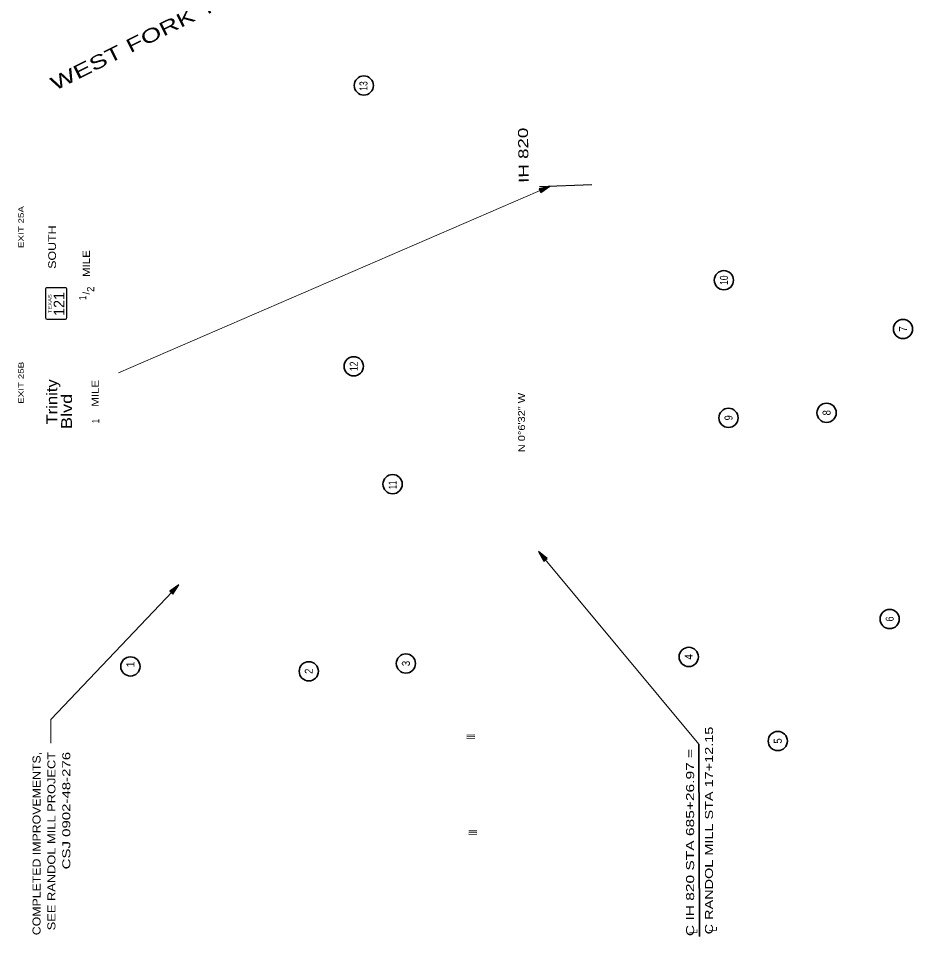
# Model space of a CAD drawing. Extents: x 2363427 to 2368559, y 6957299 to 6980140.
# Drawn here: x 2363512 to 2365075, y 6968680 to 6970286 of the extents above; entities that cross this region are included whole.
import ezdxf
from ezdxf.enums import TextEntityAlignment as Align

# ---------------------------------------------------------------- set-up
doc = ezdxf.new("R2010")
doc.units = 0
doc.header["$LTSCALE"] = 5.6
for name, color, linetype, lineweight in [('17', 7, 'Continuous', 35), ('25', 7, 'Continuous', 25), ('48', 7, 'Continuous', 25), ('58', 7, 'Continuous', 13), ('61', 7, 'Continuous', 25)]:
    doc.layers.add(name, color=color, linetype=linetype, lineweight=lineweight)
doc.layers.add('28', color=7, linetype='Continuous')
doc.layers.add('41', color=7, linetype='Continuous')

msp = doc.modelspace()

# ---------------------------------------------------------------- hatches: boundary and pattern name
at = {"layer": '48'}
for points in [[(2364441.293, 6969992.238), (2364422.431, 6969987.174), (2364425.54, 6969980.68)], [(2364421.134, 6969353.28), (2364430.852, 6969336.327), (2364436.327, 6969341.001)], [(2363792.342, 6969295.081), (2363776.638, 6969283.452), (2363781.918, 6969278.56)]]:
    msp.add_hatch(color=256, dxfattribs=at).paths.add_polyline_path(points)

# ---------------------------------------------------------------- linework, layer by layer
at = {"layer": '17'}
for centre in [(2364116.007, 6970168.114), (2364745.501, 6969827.545), (2365058.638, 6969742.203), (2364098.296, 6969676.988), (2364925.013, 6969595.664), (2364753.554, 6969586.812), (2364166.245, 6969470.805), (2365035.295, 6969234.967), (2364684.06, 6969168.719), (2363707.877, 6969152.038), (2364189.515, 6969157.22), (2364019.7, 6969143.579), (2364839.686, 6969021.608)]:
    msp.add_circle(centre, 16.828, dxfattribs=at)
at = {"layer": '48'}
for p, q in [((2364423.384, 6969991.631), (2364514.745, 6969994.822)), ((2363559.373, 6969811.508), (2363559.366, 6969762.261)), ((2363594.123, 6969814.305), (2363562.178, 6969814.312)), ((2363596.927, 6969762.26), (2363596.935, 6969811.5)), ((2363562.179, 6969759.455), (2363594.122, 6969759.447))]:
    msp.add_line(p, q, dxfattribs=at)
at = {"layer": '48', "lineweight": 13}
msp.add_line((2364421.134, 6969353.28), (2364701.782, 6969016.374), dxfattribs=at)
at = {"layer": '48', "lineweight": 35}
msp.add_line((2364701.782, 6969016.374), (2364702.893, 6968679.505), dxfattribs=at)
at = {"layer": '48'}
for points in [[(2364441.293, 6969992.238), (2364422.431, 6969987.174), (2364425.54, 6969980.68)], [(2364421.134, 6969353.28), (2364430.852, 6969336.327), (2364436.327, 6969341.001)], [(2363792.342, 6969295.081), (2363776.638, 6969283.452), (2363781.918, 6969278.56)]]:
    msp.add_lwpolyline(points, close=True, dxfattribs=at)
at = {"layer": '48', "lineweight": 13}
msp.add_lwpolyline([(2363792.342, 6969295.081), (2363568.737, 6969059.519), (2363568.875, 6969017.769)], dxfattribs=at)
at = {"layer": '48'}
for centre, start, end in [((2363562.185, 6969811.501), 89.9985, 179.9985), ((2363594.118, 6969811.5), 359.9985, 89.9985), ((2363562.184, 6969762.261), 179.9985, 269.9985), ((2363594.116, 6969762.261), 269.9985, 359.9985)]:
    msp.add_arc(centre, 2.813, start, end, dxfattribs=at)
at = {"layer": '58'}
for p, q in [((2364295.969, 6969031.98), (2364309.961, 6969032.468)), ((2364296.073, 6969028.981), (2364310.065, 6969029.469)), ((2364296.178, 6969025.983), (2364310.17, 6969026.471)), ((2364299.521, 6968864.335), (2364313.513, 6968864.823)), ((2364299.625, 6968861.336), (2364313.617, 6968861.824)), ((2364299.73, 6968858.338), (2364313.722, 6968858.826))]:
    msp.add_line(p, q, dxfattribs=at)
at = {"layer": '61', "lineweight": 13}
msp.add_line((2364441.768, 6969992.273), (2363686.85, 6969665.488), dxfattribs=at)

# ---------------------------------------------------------------- texts
at = {"layer": '17'}
for s, width, p in [('13', 0.8, (2364122.321, 6970167.254)), ('10', 0.8, (2364752.501, 6969827.544)), ('7', 0.9, (2365065.638, 6969742.203)), ('12', 0.8, (2364105.296, 6969677.044)), ('8', 0.9, (2364932.013, 6969595.719)), ('9', 0.85, (2364760.554, 6969586.867)), ('11', 0.55, (2364173.245, 6969469.524)), ('6', 0.85, (2365042.295, 6969235.022)), ('4', 0.95, (2364691.06, 6969168.775)), ('2', 0.9, (2364026.701, 6969143.635)), ('3', 0.9, (2364196.515, 6969157.276)), ('5', 0.9, (2364846.686, 6969021.663))]:
    msp.add_text(s, height=14, rotation=90, dxfattribs=dict(at, width=width)).set_placement(p, align=Align.CENTER)
msp.add_text('1', height=14, rotation=90, dxfattribs=at).set_placement((2363714.877, 6969155.637), align=Align.CENTER)
at = {"layer": '25'}
for s, width, p in [('C RANDOL MILL STA 17+12.15', 1.35, (2364726.436, 6968683.53)), ('C IH 820 STA 685+26.97 =', 1.45, (2364693.424, 6968680.424)), ('L', 0.8, (2364733.232, 6968688.707)), ('L', 0.8, (2364699.249, 6968684.565))]:
    msp.add_text(s, height=14, rotation=90, dxfattribs=dict(at, width=width)).set_placement(p)
for s, width, p in [('COMPLETED IMPROVEMENTS,', 1.15, (2363550.745, 6969002.64)), ('SEE RANDOL MILL PROJECT', 1.2, (2363576.746, 6969002.64)), ('CSJ 0902-48-276', 1.4, (2363602.747, 6969002.64))]:
    msp.add_text(s, height=14, rotation=90, dxfattribs=dict(at, width=width)).set_placement(p, align=Align.RIGHT)
at = {"layer": '28', "width": 1.2}
msp.add_text('N 0°6\'32" W', height=12, rotation=90.109, dxfattribs=at).set_placement((2364397.762, 6969578.613), align=Align.CENTER)
at = {"layer": '41', "width": 1.4}
msp.add_text('IH 820', height=17.5, rotation=90.976, dxfattribs=at).set_placement((2364403.646, 6970046.165), align=Align.CENTER)
at = {"layer": '48', "width": 1.45}
msp.add_text('WEST FORK TRINITY RIVER ', height=24, rotation=26.627, dxfattribs=at).set_placement((2364146.88, 6970444.596), align=Align.RIGHT)
at = {"layer": '48'}
for s, height, rotation, width, p in [('EXIT 25A', 9.188, 90, 1.4, (2363521.3, 6969920.474)), ('SOUTH', 13.5, 89.999, 1.2, (2363577.72, 6969885.465)), ('MILE', 12.54, 90, 1.2, (2363636.978, 6969856.676)), ('1', 12.54, 90, 0.65, (2363630.603, 6969796.632)), ('EXIT 25B', 9.188, 90, 1.4, (2363521.33, 6969648.138)), ('Trinity', 18.91, 90, 1.15, (2363579.931, 6969614.785)), ('MILE', 12.54, 90, 1.2, (2363652.407, 6969629.715)), ('Blvd', 18.9, 90, 1.25, (2363605.68, 6969598.036)), ('1', 12.54, 90, 0.65, (2363653.255, 6969581.197))]:
    msp.add_text(s, height=height, rotation=rotation, dxfattribs=dict(at, width=width)).set_placement(p, align=Align.CENTER)
msp.add_text('121', height=18.75, rotation=89.999, dxfattribs=at).set_placement((2363592.524, 6969765.125))
for s, p in [('/', (2363636.978, 6969804.876)), ('2', (2363644.531, 6969811.731))]:
    msp.add_text(s, height=12.54, rotation=90, dxfattribs=at).set_placement(p, align=Align.CENTER)
at = {"layer": '48', "width": 1.25}
msp.add_text('TEXAS', height=6, rotation=89.999, dxfattribs=at).set_placement((2363570.135, 6969770.054))

doc.saveas('drawing.dxf')
